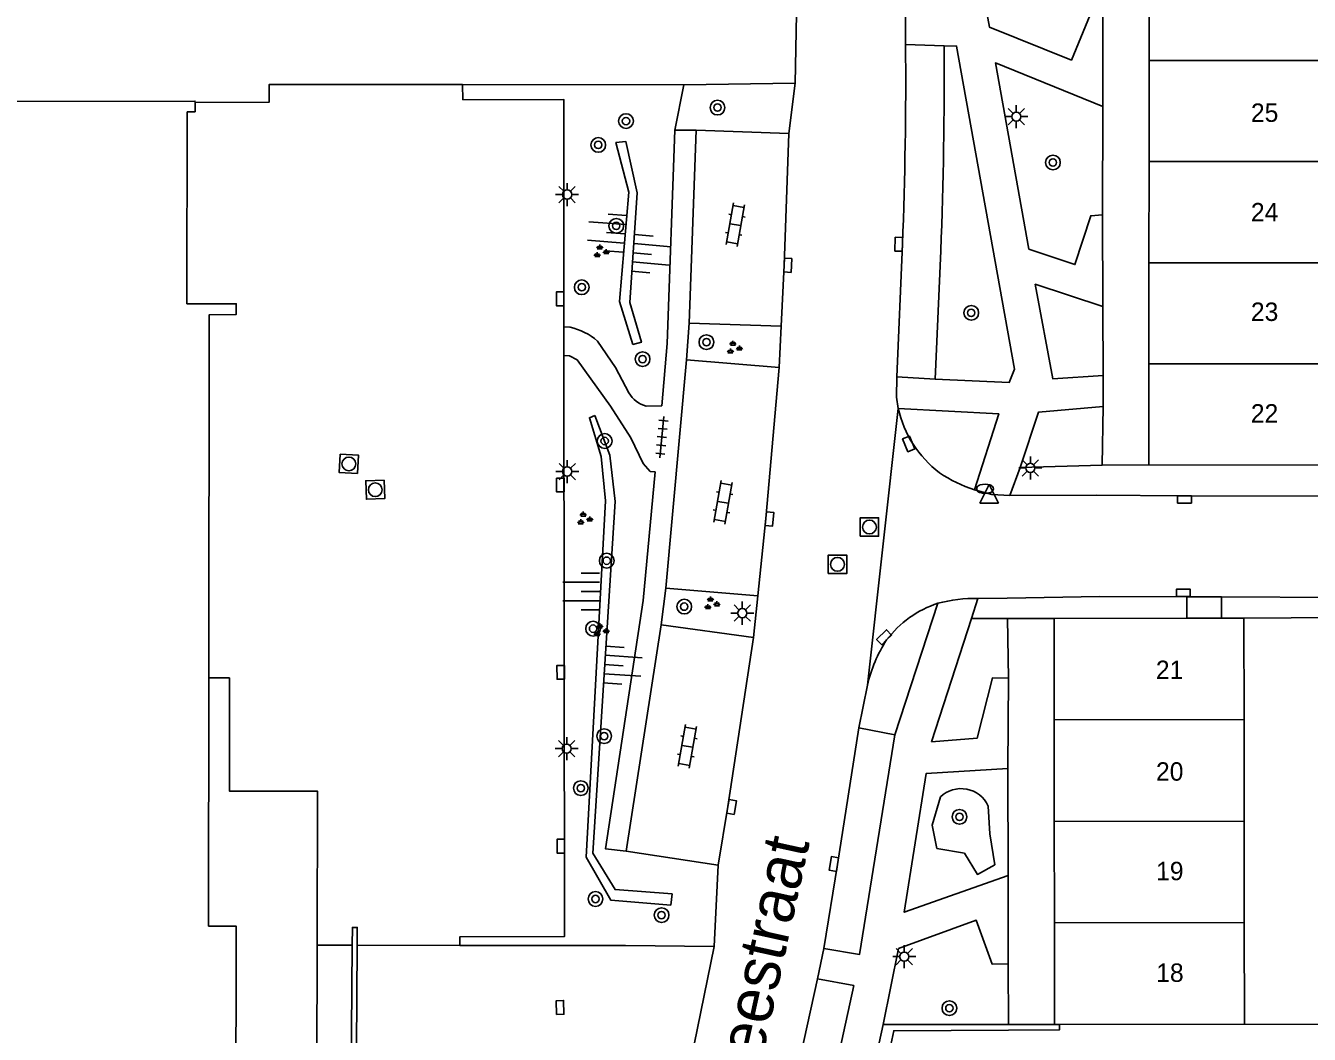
# Model space of a CAD drawing. Extents: x 125000 to 129004, y 397500 to 399008.
# Drawn here: x 126963.7 to 127033.3, y 398240.6 to 398295.3 of the extents above; entities that cross this region are included whole.
import ezdxf

# ---------------------------------------------------------------- set-up
doc = ezdxf.new("R2010")
doc.units = 0
for name, color, linetype in [('gg-afsc-faunaraster', 7, 'Continuous'), ('gg-afsc-haag', 7, 'Continuous'), ('gg-afsc-hekwerk', 7, 'Continuous'), ('gg-afsc-muur', 7, 'Continuous'), ('gg-anno-huisnummerreeks BGT', 7, 'Continuous'), ('gg-anno-openbare ruimte label', 7, 'Continuous'), ('gg-bbg-hoofdgebouw', 7, 'Continuous'), ('gg-bbg-tussenscheiding', 7, 'Continuous'), ('gg-knt-BGT kruinlijn', 7, 'Continuous'), ('gg-knt-bovenkant onderkant talud', 7, 'Continuous'), ('gg-knt-verharding', 7, 'Continuous'), ('gg-knt-verharding nz', 7, 'Continuous'), ('gt-grn-groengrens', 7, 'Continuous'), ('gt-grn-vlakafsluiter', 7, 'Continuous'), ('gt-grn-weggrens', 7, 'Continuous'), ('gt-symb-boom', 7, 'Continuous'), ('gt-symb-brandkraan', 7, 'Continuous'), ('gt-symb-groenvak', 7, 'Continuous'), ('gt-symb-klinker verharding', 7, 'Continuous'), ('gt-symb-kolk', 7, 'Continuous'), ('gt-symb-kolk center center', 7, 'Continuous'), ('gt-symb-lichtmast', 7, 'Continuous'), ('gt-symb-rioolschacht', 7, 'Continuous'), ('gt-symb-talud symbool', 7, 'Continuous'), ('gt-symb-tegel verharding', 7, 'Continuous'), ('gt-symb-waterafsluiter', 7, 'Continuous')]:
    doc.layers.add(name, color=color, linetype=linetype)

# ---------------------------------------------------------------- blocks, each defined once
blk = doc.blocks.new('gt0-KOLK')
at = {"layer": 'gt-symb-kolk'}
blk.add_lwpolyline([(0, 0), (0.375, 0), (0.375, 0.4), (-0.375, 0.4), (-0.375, 0), (0, 0)], dxfattribs=at)
blk = doc.blocks.new('gt0-BOOM')
at = {"layer": 'gt-symb-boom'}
for radius in [0.4, 0.2]:
    blk.add_circle((0, 0), radius, dxfattribs=at)
blk = doc.blocks.new('gt0-LMAST')
at = {"layer": 'gt-symb-lichtmast'}
for p, q in [((-0.182, 0.173), (-0.447, 0.438)), ((-0.005, 0.246), (-0.005, 0.621)), ((0.172, 0.173), (0.437, 0.438)), ((-0.255, -0.004), (-0.63, -0.004)), ((-0.182, -0.181), (-0.447, -0.446)), ((-0.005, -0.254), (-0.005, -0.629)), ((0.437, -0.446), (0.172, -0.181)), ((0.245, -0.004), (0.62, -0.004))]:
    blk.add_line(p, q, dxfattribs=at)
blk.add_circle((-0.005, -0.004), 0.25, dxfattribs=at)
blk = doc.blocks.new('gt0-RS')
at = {"layer": 'gt-symb-rioolschacht'}
blk.add_lwpolyline([(-0.5, -0.5), (0.5, -0.5), (0.5, 0.5), (-0.5, 0.5)], close=True, dxfattribs=at)
blk.add_circle((0, 0), 0.375, dxfattribs=at)
blk = doc.blocks.new('gt0-WAFSL')
at = {"layer": 'gt-symb-waterafsluiter'}
for p, q in [((-0.5, -0.333), (0, 0.667)), ((0, 0.667), (0.5, -0.333)), ((0.5, -0.333), (-0.5, -0.333))]:
    blk.add_line(p, q, dxfattribs=at)
blk = doc.blocks.new('gt0-BR')
at = {"layer": 'gt-symb-brandkraan'}
for centre, radius, start, end in [((-0.244, 0), 0.206, 107.56694, 252.43307), ((0.599, -2.664), 3, 106.89205, 107.56694), ((0, -0.691), 0.938, 73.10799, 106.89205), ((-0.599, -2.664), 3, 72.43309, 73.10799), ((0.244, 0), 0.206, 287.56695, 72.43309), ((0.599, 2.664), 3, 252.43307, 253.10797), ((0, 0.691), 0.938, 253.10797, 286.89206), ((-0.599, 2.664), 3, 286.89206, 287.56695)]:
    blk.add_arc(centre, radius, start, end, dxfattribs=at)
blk = doc.blocks.new('gt0-GRVAK')
at = {"layer": 'gt-symb-groenvak'}
for p, q in [((-0.11, 0.189), (-0.228, 0.24)), ((-0.182, 0.153), (0.088, 0.153)), ((-0.091, 0.211), (-0.156, 0.322)), ((-0.047, 0.214), (-0.047, 0.393)), ((-0.004, 0.211), (0.061, 0.322)), ((0.015, 0.189), (0.133, 0.24)), ((0.262, -0.052), (0.197, 0.059)), ((0.305, -0.049), (0.305, 0.13)), ((0.349, -0.052), (0.414, 0.059)), ((-0.245, -0.228), (-0.363, -0.177)), ((-0.318, -0.264), (-0.047, -0.264)), ((-0.226, -0.206), (-0.291, -0.095)), ((-0.183, -0.203), (-0.183, -0.024)), ((-0.139, -0.206), (-0.074, -0.095)), ((-0.12, -0.228), (-0.002, -0.177)), ((0.243, -0.074), (0.125, -0.023)), ((0.17, -0.11), (0.441, -0.11)), ((0.368, -0.074), (0.486, -0.023))]:
    blk.add_line(p, q, dxfattribs=at)
blk = doc.blocks.new('gt0-KL1')
at = {"layer": 'gt-symb-klinker verharding'}
for p, q in [((-1.15, 0.3), (1.15, 0.3)), ((-1, -0.3), (-1, 0.3)), ((-0.5, 0.3), (-0.5, 0.45)), ((0, -0.3), (0, 0.3)), ((0.5, 0.3), (0.5, 0.45)), ((1, -0.3), (1, 0.3)), ((-1.15, -0.3), (1.15, -0.3)), ((-0.5, -0.45), (-0.5, -0.3)), ((0.5, -0.45), (0.5, -0.3))]:
    blk.add_line(p, q, dxfattribs=at)
blk = doc.blocks.new('gt0-TALUD_1')
at = {"layer": 'gt-symb-talud symbool'}
for p, q in [((-1, -1), (-1, 0)), ((-0.5, -2), (-0.5, 0)), ((0, -1), (0, 0)), ((0.5, -2), (0.5, 0)), ((1, -1), (1, 0))]:
    blk.add_line(p, q, dxfattribs=at)
blk = doc.blocks.new('gt0-TEG1')
at = {"layer": 'gt-symb-tegel verharding'}
for p, q in [((-1.125, 0), (1.125, 0)), ((-0.9, -0.25), (-0.9, 0.25)), ((-0.45, -0.25), (-0.45, 0.25)), ((0, -0.25), (0, 0.25)), ((0.45, -0.25), (0.45, 0.25)), ((0.9, -0.25), (0.9, 0.25))]:
    blk.add_line(p, q, dxfattribs=at)
blk = doc.blocks.new('gt0-KOLKCC')
at = {"layer": 'gt-symb-kolk center center'}
blk.add_lwpolyline([(-0.375, 0.2), (0.375, 0.2), (0.375, -0.2), (-0.375, -0.2)], close=True, dxfattribs=at)

msp = doc.modelspace()

# ---------------------------------------------------------------- linework, layer by layer
at = {"layer": 'gg-afsc-faunaraster'}
for points in [[(127016.976, 398240.841), (127019.743, 398240.856), (127019.743, 398241.154)], [(127009.247, 398233.713), (127010.75, 398240.807), (127016.976, 398240.841)]]:
    msp.add_lwpolyline(points, dxfattribs=at)
at = {"layer": 'gg-afsc-haag'}
for points in [[(127010.996, 398274.574), (127016.448, 398274.285), (127015.127, 398270.154)], [(127006.618, 398243.617), (127008.584, 398243.257), (127006.814, 398235.142), (127004.595, 398226.239), (127003.044, 398220.547), (127002.577, 398219.06), (127000.662, 398219.632)]]:
    msp.add_lwpolyline(points, dxfattribs=at)
at = {"layer": 'gg-afsc-hekwerk'}
for p, q in [((126999.364, 398292.132), (126987.358, 398292.143)), ((127038.684, 398263.239), (127029.748, 398263.191)), ((126979.413, 398220.642), (126979.48, 398245.451)), ((126981.642, 398245.445), (126987.209, 398245.44)), ((126987.209, 398245.44), (126996.195, 398245.433))]:
    msp.add_line(p, q, dxfattribs=at)
for points in [[(126987.358, 398292.143), (126976.881, 398292.152), (126976.878, 398291.191), (126972.851, 398291.163)], [(126979.48, 398245.451), (126979.502, 398253.801), (126974.714, 398253.806), (126974.722, 398259.951), (126973.6, 398259.949)]]:
    msp.add_lwpolyline(points, dxfattribs=at)
at = {"layer": 'gg-afsc-muur'}
msp.add_line((127029.772, 398241.165), (127038.643, 398241.138), dxfattribs=at)
at = {"layer": 'gg-bbg-hoofdgebouw'}
for p, q in [((127024.608, 398298.934), (127024.605, 398293.448)), ((127024.605, 398293.448), (127024.601, 398287.962)), ((127024.601, 398287.962), (127024.598, 398282.477)), ((127024.598, 398282.477), (127024.594, 398276.991)), ((127024.594, 398276.991), (127024.591, 398271.505)), ((127024.591, 398271.505), (127034.9, 398271.497)), ((127019.448, 398263.18), (127026.648, 398263.188)), ((127019.454, 398257.674), (127019.448, 398263.18)), ((127026.648, 398263.188), (127028.538, 398263.19)), ((127028.538, 398263.19), (127029.748, 398263.191)), ((127029.748, 398263.191), (127029.754, 398257.685)), ((127019.46, 398252.167), (127019.454, 398257.674)), ((127029.754, 398257.685), (127029.76, 398252.178)), ((127019.466, 398246.661), (127019.46, 398252.167)), ((127029.76, 398252.178), (127029.766, 398246.672)), ((127019.472, 398241.154), (127019.466, 398246.661)), ((127029.766, 398246.672), (127029.772, 398241.165)), ((127019.743, 398241.154), (127019.472, 398241.154)), ((127029.772, 398241.165), (127019.743, 398241.154))]:
    msp.add_line(p, q, dxfattribs=at)
for points in [[(126961.607, 398291.229), (126972.85, 398291.242), (126972.851, 398291.163)], [(126972.851, 398291.163), (126972.857, 398290.662), (126972.427, 398290.657), (126972.41, 398280.252), (126975.086, 398280.245), (126975.092, 398279.673), (126973.622, 398279.655), (126973.6, 398259.949)], [(126973.6, 398259.949), (126973.585, 398246.49), (126975.079, 398246.489), (126975.072, 398235.542), (126974.492, 398235.543), (126974.495, 398237.017), (126969.582, 398237.008), (126919.188, 398237.015), (126919.188, 398235.565), (126918.649, 398235.565)]]:
    msp.add_lwpolyline(points, dxfattribs=at)
at = {"layer": 'gg-bbg-tussenscheiding'}
for p, q in [((127024.605, 398293.448), (127034.906, 398293.444)), ((127024.601, 398287.962), (127034.905, 398287.957)), ((127024.598, 398282.477), (127034.903, 398282.471)), ((127024.594, 398276.991), (127034.902, 398276.984)), ((127019.454, 398257.674), (127029.754, 398257.685)), ((127019.46, 398252.167), (127029.76, 398252.178)), ((127019.466, 398246.661), (127029.766, 398246.672))]:
    msp.add_line(p, q, dxfattribs=at)
at = {"layer": 'gg-knt-BGT kruinlijn'}
for points in [[(126996.594, 398278.039), (126997.067, 398278.161), (126996.437, 398280.32), (126996.835, 398286.264), (126996.22, 398289.057), (126995.686, 398288.997), (126996.378, 398286.295), (126995.885, 398280.367), (126996.594, 398278.039)], [(126994.536, 398274.193), (126994.248, 398274.062), (126994.879, 398271.955), (126995.111, 398269.555), (126994.061, 398250.227), (126995.409, 398247.889), (126998.655, 398247.621), (126998.73, 398248.227), (126995.64, 398248.462), (126994.426, 398250.435), (126995.635, 398269.517), (126995.344, 398272.037), (126994.536, 398274.193)]]:
    msp.add_lwpolyline(points, dxfattribs=at)
at = {"layer": 'gg-knt-bovenkant onderkant talud'}
for p, q in [((126998.874, 398289.671), (126999.364, 398292.132)), ((127001.224, 398249.796), (127001.005, 398245.379))]:
    msp.add_line(p, q, dxfattribs=at)
at = {"layer": 'gg-knt-verharding'}
for p, q in [((127005.53, 398299.086), (127005.405, 398292.211)), ((127011.389, 398296.011), (127011.394, 398294.316)), ((127022.087, 398290.957), (127022.09, 398295.888)), ((127011.394, 398294.316), (127013.482, 398294.246)), ((127005.405, 398292.211), (126999.364, 398292.132)), ((127005.405, 398292.211), (127005.068, 398289.489)), ((127000.043, 398289.658), (126998.874, 398289.671)), ((126999.655, 398279.201), (127000.043, 398289.658)), ((127000.043, 398289.658), (127005.068, 398289.489)), ((127022.103, 398280.098), (127022.085, 398285.066)), ((127011.223, 398283.472), (127010.913, 398276.277)), ((127013.308, 398283.123), (127013.006, 398276.159)), ((126992.858, 398278.989), (126992.86, 398277.436)), ((126993.193, 398278.972), (126992.858, 398278.989)), ((126999.655, 398279.201), (126999.508, 398277.211)), ((127004.648, 398279.033), (126999.655, 398279.201)), ((127004.537, 398276.784), (127004.648, 398279.033)), ((126998.389, 398264.827), (126999.508, 398277.211)), ((126999.508, 398277.211), (127004.537, 398276.784)), ((127013.006, 398276.159), (127010.913, 398276.277)), ((127022.104, 398274.681), (127022.112, 398276.36)), ((127022.053, 398271.488), (127017.613, 398271.362)), ((127024.591, 398271.505), (127022.053, 398271.488)), ((127017.055, 398269.837), (127021.739, 398269.86)), ((126998.389, 398264.827), (126998.137, 398262.838)), ((127003.375, 398264.407), (126998.389, 398264.827)), ((127003.146, 398262.143), (127003.375, 398264.407)), ((127013.147, 398263.998), (127010.816, 398256.855)), ((127015.318, 398264.255), (127014.967, 398263.175)), ((127021.931, 398264.368), (127026.647, 398264.351)), ((127026.648, 398263.188), (127026.647, 398264.351)), ((127026.647, 398264.351), (127028.537, 398264.344)), ((127028.538, 398263.19), (127028.537, 398264.344)), ((127028.537, 398264.344), (127038.665, 398264.306)), ((126996.245, 398250.542), (126998.137, 398262.838)), ((126998.137, 398262.838), (127003.146, 398262.143)), ((127014.967, 398263.175), (127012.792, 398256.481)), ((127016.983, 398259.943), (127016.95, 398255.043)), ((127009.323, 398259.564), (127008.868, 398257.237)), ((127010.816, 398256.855), (127008.868, 398257.237)), ((127001.224, 398249.796), (126996.245, 398250.542)), ((127016.964, 398249.227), (127016.956, 398244.445)), ((126996.195, 398245.433), (127001.005, 398245.379)), ((126999.746, 398239.169), (127001.005, 398245.379)), ((127006.961, 398245.275), (127006.618, 398243.617))]:
    msp.add_line(p, q, dxfattribs=at)
for points in [[(127022.09, 398295.888), (127021.409, 398295.929), (127020.39, 398293.465), (127015.945, 398295.262), (127015.334, 398298.591)], [(127013.482, 398294.246), (127014.164, 398294.231), (127017.3, 398276.704), (127017.015, 398275.985), (127013.006, 398276.159)], [(127022.085, 398285.066), (127021.438, 398285.018), (127020.578, 398282.37), (127018.082, 398283.213), (127016.269, 398293.313), (127022.087, 398290.957)], [(126987.358, 398292.143), (126987.384, 398291.32), (126992.862, 398291.328), (126992.858, 398278.989)], [(126998.874, 398289.671), (126998.456, 398278.085), (126998.172, 398274.718), (126997.319, 398274.701)], [(127022.112, 398276.36), (127019.383, 398276.169), (127018.428, 398281.309), (127022.103, 398280.098)], [(126996.391, 398275.416), (126995.661, 398276.785), (126994.679, 398278.226)], [(126992.86, 398277.436), (126992.894, 398245.924), (126987.215, 398245.899), (126987.209, 398245.44)], [(126992.86, 398277.436), (126993.169, 398277.426), (126993.587, 398277.202), (126995.396, 398274.7), (126996.493, 398272.982), (126997.165, 398271.577), (126997.546, 398271.139), (126997.805, 398271.125), (126997.156, 398264.155), (126995.109, 398250.677), (126996.245, 398250.542)], [(127010.913, 398276.277), (127010.898, 398275.175), (127010.996, 398274.574)], [(127017.613, 398271.362), (127018.608, 398274.374), (127022.104, 398274.681)], [(127015.127, 398270.154), (127016.073, 398269.898), (127017.055, 398269.837)], [(127047.785, 398269.802), (127041.638, 398269.795), (127026.523, 398269.831), (127021.739, 398269.86)], [(127021.931, 398264.368), (127016.909, 398264.282), (127015.318, 398264.255)], [(127012.792, 398256.481), (127015.275, 398256.679), (127016.11, 398259.957), (127016.983, 398259.943)], [(127008.868, 398257.237), (127007.705, 398249.822), (127006.961, 398245.275)], [(127010.816, 398256.855), (127008.898, 398244.947), (127006.961, 398245.275)], [(127016.95, 398255.043), (127012.509, 398254.756), (127011.326, 398247.235), (127016.964, 398249.227)], [(127016.956, 398244.445), (127016.098, 398244.417), (127015.225, 398246.8), (127011.014, 398245.265), (127010.176, 398241.154)], [(126981.642, 398245.445), (126981.648, 398246.409), (126981.386, 398246.417), (126981.378, 398245.446)], [(126981.378, 398245.446), (126981.282, 398233.781), (126991.279, 398233.562), (126991.216, 398230.477)], [(126993.138, 398239.173), (126991.737, 398239.174), (126991.702, 398234.101), (126981.574, 398234.295), (126981.642, 398245.445)], [(127006.618, 398243.617), (127004.743, 398235.068), (127002.662, 398226.812), (127001.36, 398221.966), (127000.966, 398220.627)], [(127008.51, 398233.698), (127009.366, 398237.421), (127010.176, 398241.154)]]:
    msp.add_lwpolyline(points, dxfattribs=at)
for centre, radius, start, end in [((126787.035, 398292.431), 224.367, 357.71167, 0.48147), ((126755.576, 398292.718), 257.911, 357.86803, 0.33953), ((126992.54, 398275.817), 3.222, 48.38716, 78.29781), ((126997.676, 398276.124), 1.467, 208.84911, 255.92425), ((127016.916, 398275.898), 6.066, 192.61087, 232.66572), ((127017.406, 398277.231), 7.434, 235.89113, 252.14877), ((127014.899, 398258.611), 5.665, 108.01212, 143.12559), ((127015.102, 398256.778), 7.48, 88.34803, 105.15433), ((127016.797, 398257.82), 7.675, 146.90863, 166.86392)]:
    msp.add_arc(centre, radius, start, end, dxfattribs=at)
at = {"layer": 'gg-knt-verharding nz'}
for points in [[(127004.648, 398279.033), (127004.807, 398282.346), (127005.068, 398289.489)], [(127003.375, 398264.407), (127003.809, 398268.594), (127004.537, 398276.784)], [(127001.224, 398249.796), (127001.761, 398252.98), (127003.146, 398262.143)]]:
    msp.add_lwpolyline(points, dxfattribs=at)
at = {"layer": 'gt-grn-groengrens'}
for p, q in [((127022.085, 398285.066), (127022.087, 398290.957)), ((127022.103, 398280.098), (127022.112, 398276.36)), ((127022.053, 398271.488), (127022.104, 398274.681)), ((127016.928, 398263.177), (127014.967, 398263.175)), ((127019.448, 398263.18), (127016.928, 398263.177)), ((127016.983, 398259.943), (127016.928, 398263.177)), ((127016.95, 398255.043), (127016.964, 398249.227)), ((127016.956, 398244.445), (127016.974, 398241.154)), ((127016.974, 398241.154), (127010.176, 398241.154)), ((127019.472, 398241.154), (127016.974, 398241.154))]:
    msp.add_line(p, q, dxfattribs=at)
msp.add_lwpolyline([(127015.875, 398252.997), (127015.972, 398251.491), (127016.231, 398249.809), (127015.289, 398249.291), (127014.585, 398250.444), (127013.094, 398250.697), (127012.842, 398251.958), (127013.286, 398253.496)], dxfattribs=at)
msp.add_arc((127014.403, 398252.326), 1.618, 24.51144, 133.66991, dxfattribs=at)
at = {"layer": 'gt-grn-vlakafsluiter'}
msp.add_line((126981.378, 398245.446), (126979.48, 398245.451), dxfattribs=at)
at = {"layer": 'gt-grn-weggrens'}
for p, q in [((127009.323, 398259.564), (127010.996, 398274.574)), ((127017.613, 398271.362), (127017.055, 398269.837))]:
    msp.add_line(p, q, dxfattribs=at)

# ---------------------------------------------------------------- block references
at = {"layer": 'gt-symb-boom'}
for p in [(127001.192, 398290.892), (126996.23, 398290.158), (126994.725, 398288.865), (127019.386, 398287.912), (126995.701, 398284.474), (126993.831, 398281.143), (127014.956, 398279.754), (127000.594, 398278.165), (126997.13, 398277.244), (126995.073, 398272.802), (126995.184, 398266.308), (126999.39, 398263.817), (126994.442, 398262.621), (126995.044, 398256.791), (126993.778, 398253.97), (127014.321, 398252.411), (126994.577, 398247.956), (126998.158, 398247.08), (127013.771, 398242.031)]:
    msp.add_blockref('gt0-BOOM', p, dxfattribs=at)
at = {"layer": 'gt-symb-brandkraan'}
msp.add_blockref('gt0-BR', (127015.706, 398270.212), dxfattribs=at)
at = {"layer": 'gt-symb-groenvak'}
for p in [(126994.852, 398283.076), (127002.074, 398277.852), (126993.961, 398268.579), (127000.853, 398263.978), (126994.852, 398262.519)]:
    msp.add_blockref('gt0-GRVAK', p, dxfattribs=at)
at = {"layer": 'gt-symb-klinker verharding'}
for p, rotation in [((127002.159, 398284.537), 80.09492079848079), ((127001.496, 398269.476), 80.09492079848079), ((126999.561, 398256.235), 80.0949207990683)]:
    msp.add_blockref('gt0-KL1', p, dxfattribs=dict(at, rotation=rotation))
at = {"layer": 'gt-symb-kolk'}
for p, rotation in [((127011.223, 398283.472), 88.4019131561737), ((127004.807, 398282.346), -92.75083479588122), ((126992.856, 398280.513), 90), ((127011.748, 398272.721), 112.10711195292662), ((126992.868, 398270.411), 90.0572957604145), ((127026.523, 398269.831), 179.8628131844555), ((127003.809, 398268.594), -95.91007032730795), ((127026.46, 398264.36), -0.104907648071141), ((127010.367, 398262.01), 44.520644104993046), ((126992.887, 398260.256), 90.11459140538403), ((127001.761, 398252.98), -99.55652761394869), ((126992.894, 398250.818), 90.0572957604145), ((127007.705, 398249.822), 81.09492181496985)]:
    msp.add_blockref('gt0-KOLK', p, dxfattribs=dict(at, rotation=rotation))
at = {"layer": 'gt-symb-kolk center center', "rotation": 91.77560052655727}
msp.add_blockref('gt0-KOLKCC', (126992.655, 398242.07), dxfattribs=at)
at = {"layer": 'gt-symb-lichtmast'}
for p in [(127017.406, 398290.404), (126993.042, 398286.176), (126993.045, 398271.15), (127018.167, 398271.345), (127002.541, 398263.467), (126993.019, 398256.117), (127011.328, 398244.832)]:
    msp.add_blockref('gt0-LMAST', p, dxfattribs=at)
at = {"layer": 'gt-symb-rioolschacht'}
for p, rotation in [((126981.199, 398271.558), 87.02032622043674), ((126982.63, 398270.159), -178.16532707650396)]:
    msp.add_blockref('gt0-RS', p, dxfattribs=dict(at, rotation=rotation))
for p in [(127009.434, 398268.135), (127007.702, 398266.11)]:
    msp.add_blockref('gt0-RS', p, dxfattribs=at)
at = {"layer": 'gt-symb-talud symbool'}
for p, xscale, yscale, rotation in [((126996.177, 398284.041), 1.0001249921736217, 1.0001249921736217, -94.53052056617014), ((126996.621, 398283.013), 0.9999684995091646, 0.9999684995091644, 84.89375827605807), ((126995.071, 398260.678), 0.9995248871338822, 0.9995248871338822, 85.9266355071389)]:
    msp.add_blockref('gt0-TALUD_1', p, dxfattribs=dict(at, xscale=xscale, yscale=yscale, rotation=rotation))
at = {"layer": 'gt-symb-talud symbool', "rotation": -90.00000000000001}
msp.add_blockref('gt0-TALUD_1', (126994.801, 398264.635), dxfattribs=at)
at = {"layer": 'gt-symb-tegel verharding', "rotation": -95.625060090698}
msp.add_blockref('gt0-TEG1', (126998.177, 398273.015), dxfattribs=at)
at = {"layer": 'gt-symb-waterafsluiter'}
msp.add_blockref('gt0-WAFSL', (127015.931, 398269.767), dxfattribs=at)

# ---------------------------------------------------------------- texts
at = {"layer": 'gg-anno-huisnummerreeks BGT'}
for s, p in [('25', (127030.128, 398290.115)), ('24', (127030.127, 398284.716)), ('23', (127030.126, 398279.315)), ('22', (127030.124, 398273.801))]:
    msp.add_text(s, height=1, dxfattribs=at).set_placement(p)
for s, p in [('21', (127024.974, 398259.887)), ('20', (127024.98, 398254.372)), ('19', (127024.986, 398248.972)), ('18', (127024.992, 398243.457))]:
    msp.add_text(s, height=1, rotation=0.1, dxfattribs=at).set_placement(p)
at = {"layer": 'gg-anno-openbare ruimte label'}
msp.add_text('Zierikzeestraat', height=2.5, rotation=77.6, dxfattribs=at).set_placement((127001.485, 398229.621))

doc.saveas('drawing.dxf')
